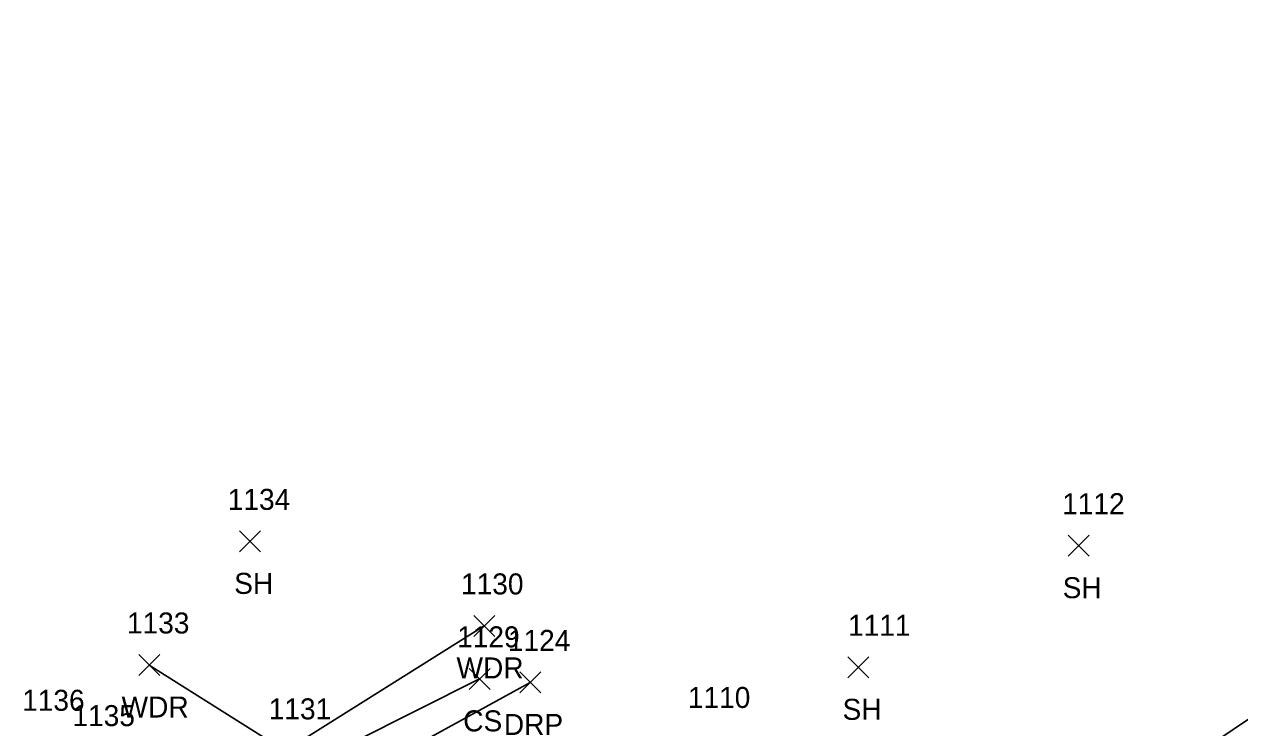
# Model space of a CAD drawing. Extents: x 1462089 to 1464015, y 730534 to 736144.
# Drawn here: x 1463446.7 to 1463562.4, y 736043.9 to 736110.8 of the extents above; entities that cross this region are included whole.
import ezdxf

# ---------------------------------------------------------------- set-up
doc = ezdxf.new("R2010")
doc.units = 0
for name, color, linetype in [('L_A', 7, 'Continuous'), ('L_I', 7, 'Continuous'), ('L_TIC', 7, 'Continuous'), ('LAWA', 7, 'Continuous'), ('LELB', 7, 'Continuous'), ('P_I', 7, 'Continuous'), ('R_A', 7, 'Continuous'), ('R_I', 7, 'Continuous'), ('R_TIC', 7, 'Continuous'), ('RDP', 7, 'Continuous'), ('U_I', 7, 'Continuous')]:
    doc.layers.add(name, color=color, linetype=linetype)

msp = doc.modelspace()

# ---------------------------------------------------------------- linework, layer by layer
at = {"layer": 'L_TIC'}
for points in [[(1463467.2, 736060.59), (1463469.2, 736062.59)], [(1463469.2, 736060.59), (1463467.2, 736062.59)], [(1463546.09, 736060.18), (1463548.09, 736062.18)], [(1463548.09, 736060.18), (1463546.09, 736062.18)], [(1463489.5, 736052.54), (1463491.5, 736054.54)], [(1463491.5, 736052.54), (1463489.5, 736054.54)], [(1463457.61, 736048.82), (1463459.61, 736050.82)], [(1463459.61, 736048.82), (1463457.61, 736050.82)], [(1463525.13, 736048.6), (1463527.13, 736050.6)], [(1463527.13, 736048.6), (1463525.13, 736050.6)], [(1463489.06, 736047.5), (1463491.06, 736049.5)], [(1463491.06, 736047.5), (1463489.06, 736049.5)]]:
    msp.add_lwpolyline(points, dxfattribs=at)
at = {"layer": 'LAWA'}
msp.add_lwpolyline([(1463490.5, 736053.54), (1463471.54, 736041.64), (1463458.61, 736049.82)], dxfattribs=at)
at = {"layer": 'LELB'}
msp.add_lwpolyline([(1463490.06, 736048.5), (1463466.12, 736036.47), (1463453.42, 736041)], dxfattribs=at)
at = {"layer": 'R_TIC'}
for points in [[(1463493.88, 736047.16), (1463495.88, 736049.16)], [(1463495.88, 736047.16), (1463493.88, 736049.16)]]:
    msp.add_lwpolyline(points, dxfattribs=at)
at = {"layer": 'RDP'}
for points in [[(1463628.22, 736110.82), (1463635.6, 736096.82), (1463614.91, 736084.04), (1463618.43, 736077.18), (1463586.86, 736053.71), (1463573.38, 736075.07), (1463568.75, 736071.81), (1463566.2, 736065.76), (1463568.78, 736048.39), (1463535.64, 736026.06), (1463525.95, 736038.17), (1463511.54, 736042.73), (1463494.22, 736032.41), (1463489.24, 736026.33), (1463484.72, 736018.47)], [(1463494.88, 736048.16), (1463465.97, 736032.29)]]:
    msp.add_lwpolyline(points, dxfattribs=at)

# ---------------------------------------------------------------- texts
at = {"layer": 'L_A'}
for s, p in [('SH', (1463466.69, 736056.59)), ('SH', (1463545.58, 736056.18)), ('WDR', (1463487.86, 736048.54)), ('WDR', (1463455.97, 736044.82)), ('SH', (1463524.62, 736044.6)), ('CS', (1463488.5, 736043.5))]:
    msp.add_text(s, height=2, dxfattribs=at).set_placement(p)
at = {"layer": 'L_I'}
for s, p in [('1134', (1463466.08, 736064.59)), ('1112', (1463545.53, 736064.18)), ('1130', (1463488.29, 736056.54)), ('1133', (1463456.48, 736052.82)), ('1111', (1463525.14, 736052.6)), ('1129', (1463487.92, 736051.5)), ('1131', (1463469.98, 736044.64)), ('1135', (1463451.29, 736044))]:
    msp.add_text(s, height=2, dxfattribs=at).set_placement(p)
at = {"layer": 'P_I'}
msp.add_text('1136', height=2, dxfattribs=at).set_placement((1463446.5, 736045.46))
at = {"layer": 'R_A'}
msp.add_text('DRP', height=2, dxfattribs=at).set_placement((1463492.37, 736043.16))
at = {"layer": 'R_I'}
for s, p in [('1124', (1463492.75, 736051.16)), ('1110', (1463509.89, 736045.73)), ('1135', (1463451.29, 736044))]:
    msp.add_text(s, height=2, dxfattribs=at).set_placement(p)
at = {"layer": 'U_I'}
msp.add_text('1131', height=2, dxfattribs=at).set_placement((1463469.98, 736044.64))

doc.saveas('drawing.dxf')
